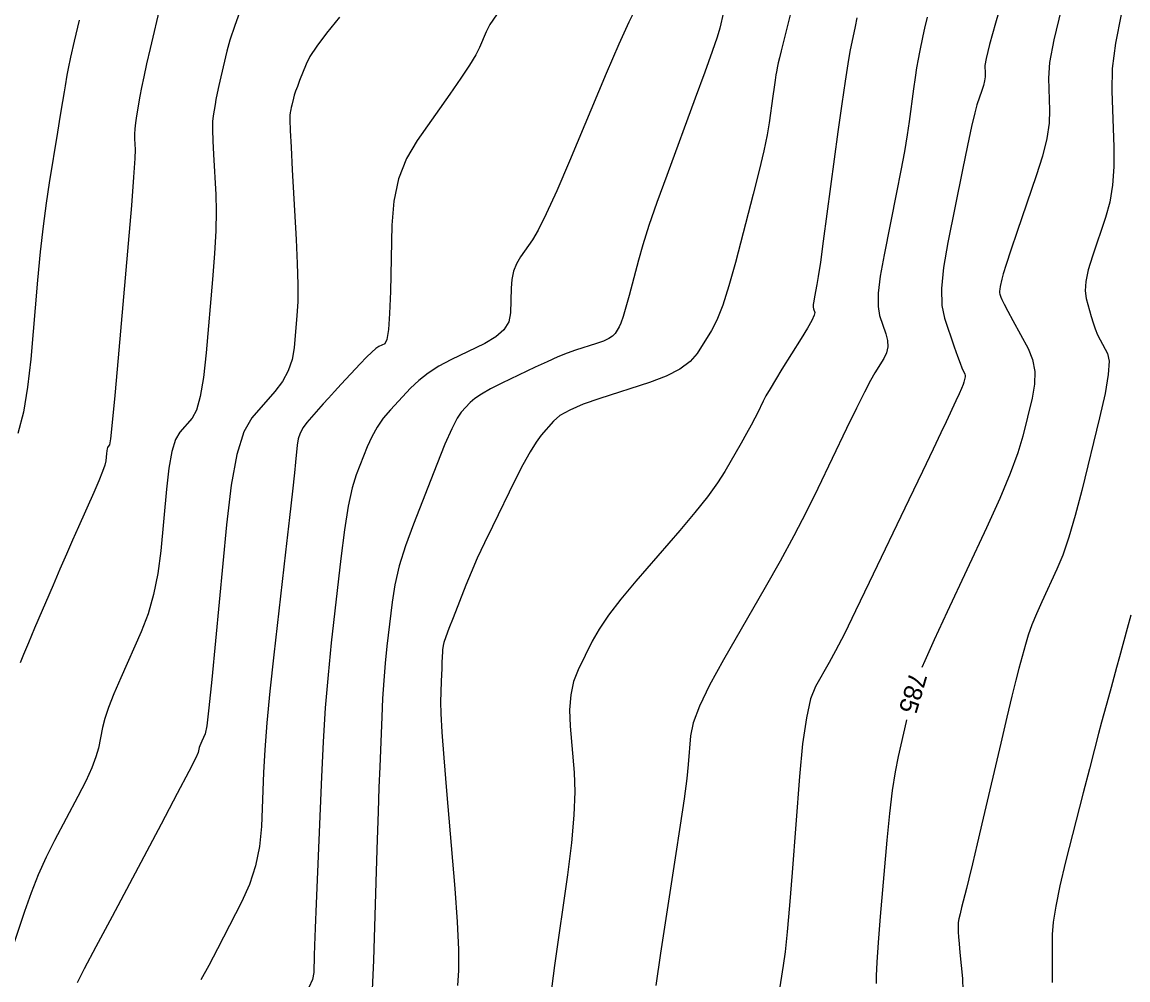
# Model space of a CAD drawing. Extents: x 2082232 to 2083549, y 592624 to 593832.
# Drawn here: x 2082963.13 to 2083005.71, y 593282.87 to 593319.73 of the extents above; entities that cross this region are included whole.
import ezdxf

# ---------------------------------------------------------------- set-up
doc = ezdxf.new("R2010")
doc.units = 0
doc.layers.add('DT_X_Contour_Major', color=7, linetype='Continuous')
doc.layers.add('DT_X_Contour_Minor', color=7, linetype='Continuous')

msp = doc.modelspace()

# ---------------------------------------------------------------- linework, layer by layer
at = {"layer": 'DT_X_Contour_Major'}
for points in [[(2082968.457, 593320.417), (2082968.061, 593318.725), (2082967.925, 593318.134), (2082967.815, 593317.63), (2082967.729, 593317.214), (2082967.669, 593316.885), (2082967.542, 593316.126), (2082967.502, 593315.857), (2082967.475, 593315.62), (2082967.463, 593315.416), (2082967.464, 593315.245), (2082967.488, 593314.83), (2082967.477, 593314.487), (2082967.429, 593313.771), (2082967.342, 593312.681), (2082967.216, 593311.216), (2082966.832, 593306.812), (2082966.703, 593305.364), (2082966.605, 593304.323), (2082966.537, 593303.688), (2082966.5, 593303.46), (2082966.443, 593303.395), (2082966.423, 593303.36), (2082966.406, 593303.304), (2082966.392, 593303.227), (2082966.38, 593303.129), (2082966.353, 593302.84), (2082966.317, 593302.683), (2082966.228, 593302.429), (2082966.087, 593302.078), (2082965.893, 593301.63), (2082965.306, 593300.304), (2082965.08, 593299.792), (2082964.842, 593299.247), (2082964.592, 593298.671), (2082964.33, 593298.063), (2082963.616, 593296.399), (2082963.375, 593295.835), (2082963.189, 593295.393), (2082963.058, 593295.071)], [(2083003.145, 593320.222), (2083002.859, 593319.058), (2083002.694, 593318.176), (2083002.651, 593317.574), (2083002.699, 593316.345), (2083002.68, 593315.841), (2083002.588, 593315.252), (2083002.423, 593314.576), (2083002.184, 593313.814), (2083001.451, 593311.669), (2083001.207, 593310.952), (2083001.027, 593310.408), (2083000.911, 593310.039), (2083000.857, 593309.845), (2083000.8, 593309.558), (2083000.783, 593309.458), (2083000.775, 593309.375), (2083000.776, 593309.309), (2083000.786, 593309.258), (2083000.825, 593309.145), (2083000.865, 593309.058), (2083000.956, 593308.88), (2083001.097, 593308.611), (2083001.289, 593308.251), (2083001.868, 593307.172), (2083002.041, 593306.749), (2083002.126, 593306.289), (2083002.123, 593305.793), (2083002.032, 593305.26), (2083001.67, 593303.791), (2083001.481, 593303.157), (2083001.184, 593302.358), (2083000.779, 593301.393), (2083000.267, 593300.263), (2082998.759, 593297.03), (2082998.26, 593295.954), (2082997.894, 593295.153), (2082997.779, 593294.89)], [(2082990.148, 593320.118), (2082989.995, 593319.503), (2082989.893, 593319.161), (2082989.703, 593318.598), (2082989.424, 593317.813), (2082989.056, 593316.807), (2082987.956, 593313.829), (2082987.579, 593312.788), (2082987.271, 593311.899), (2082987.034, 593311.161), (2082986.866, 593310.575), (2082986.511, 593309.215), (2082986.387, 593308.756), (2082986.282, 593308.401), (2082986.194, 593308.15), (2082986.125, 593308.002), (2082985.964, 593307.747), (2082985.874, 593307.651), (2082985.724, 593307.554), (2082985.515, 593307.458), (2082985.246, 593307.362), (2082984.449, 593307.104), (2082984.128, 593306.991), (2082983.761, 593306.844), (2082983.348, 593306.663), (2082982.891, 593306.449), (2082981.609, 593305.832), (2082981.172, 593305.612), (2082980.823, 593305.415), (2082980.561, 593305.241), (2082980.387, 593305.089), (2082980.04, 593304.716), (2082979.883, 593304.485), (2082979.675, 593304.074), (2082979.414, 593303.483), (2082979.102, 593302.711), (2082978.199, 593300.411), (2082977.894, 593299.577), (2082977.655, 593298.799), (2082977.483, 593298.076), (2082977.377, 593297.409), (2082977.184, 593295.706), (2082977.117, 593295.057), (2082977.061, 593294.388), (2082977.015, 593293.698), (2082976.981, 593292.987), (2082976.904, 593291.064), (2082976.874, 593290.272), (2082976.841, 593289.34), (2082976.805, 593288.267), (2082976.767, 593287.053), (2082976.66, 593283.627), (2082976.611, 593282.486)], [(2082997.194, 593292.878), (2082997.178, 593292.812), (2082996.863, 593291.461), (2082996.748, 593290.88), (2082996.638, 593290.15), (2082996.533, 593289.27), (2082996.434, 593288.241), (2082996.177, 593285.299), (2082996.095, 593284.31), (2082996.042, 593283.553), (2082996.017, 593283.026), (2082996.02, 593282.729)]]:
    msp.add_lwpolyline(points, dxfattribs=at)
at = {"layer": 'DT_X_Contour_Minor'}
for points in [[(2083000.941, 593320.808), (2083000.618, 593319.698), (2083000.388, 593318.872), (2083000.252, 593318.329), (2083000.21, 593318.069), (2083000.222, 593317.753), (2083000.217, 593317.624), (2083000.194, 593317.473), (2083000.151, 593317.299), (2083000.09, 593317.104), (2082999.902, 593316.553), (2082999.814, 593316.241), (2082999.691, 593315.719), (2082999.533, 593314.988), (2082999.341, 593314.046), (2082998.781, 593311.254), (2082998.616, 593310.287), (2082998.538, 593309.478), (2082998.549, 593308.829), (2082998.648, 593308.338), (2082999.029, 593307.24), (2082999.157, 593306.875), (2082999.255, 593306.602), (2082999.323, 593306.422), (2082999.361, 593306.334), (2082999.421, 593306.222), (2082999.439, 593306.178), (2082999.447, 593306.13), (2082999.447, 593306.078), (2082999.438, 593306.023), (2082999.4, 593305.871), (2082999.37, 593305.783), (2082999.308, 593305.633), (2082999.215, 593305.423), (2082999.089, 593305.15), (2082998.712, 593304.342), (2082998.517, 593303.928), (2082998.214, 593303.29), (2082997.802, 593302.429), (2082997.283, 593301.345), (2082995.756, 593298.156), (2082995.229, 593297.066), (2082994.797, 593296.19), (2082994.458, 593295.527), (2082994.213, 593295.077), (2082993.683, 593294.16), (2082993.496, 593293.685), (2082993.332, 593292.95), (2082993.19, 593291.953), (2082993.071, 593290.696), (2082992.784, 593286.994), (2082992.681, 593285.729), (2082992.591, 593284.712), (2082992.511, 593283.941), (2082992.443, 593283.418), (2082992.278, 593282.351)], [(2082971.57, 593320.287), (2082971.322, 593319.601), (2082971.138, 593319.043), (2082971.02, 593318.612), (2082970.791, 593317.633), (2082970.713, 593317.291), (2082970.649, 593317), (2082970.599, 593316.759), (2082970.564, 593316.569), (2082970.491, 593316.13), (2082970.471, 593315.913), (2082970.466, 593315.593), (2082970.476, 593315.17), (2082970.501, 593314.643), (2082970.587, 593313.101), (2082970.603, 593312.462), (2082970.589, 593311.704), (2082970.543, 593310.826), (2082970.466, 593309.828), (2082970.22, 593307.007), (2082970.117, 593306.057), (2082969.993, 593305.32), (2082969.848, 593304.797), (2082969.681, 593304.488), (2082969.209, 593303.949), (2082969.044, 593303.661), (2082968.903, 593303.2), (2082968.785, 593302.566), (2082968.69, 593301.759), (2082968.47, 593299.376), (2082968.361, 593298.512), (2082968.199, 593297.705), (2082967.985, 593296.956), (2082967.718, 593296.265), (2082966.936, 593294.498), (2082966.671, 593293.881), (2082966.466, 593293.356), (2082966.319, 593292.922), (2082966.23, 593292.579), (2082966.072, 593291.785), (2082965.977, 593291.446), (2082965.814, 593291.022), (2082965.581, 593290.514), (2082965.279, 593289.922), (2082964.382, 593288.231), (2082964.057, 593287.584), (2082963.755, 593286.912), (2082963.476, 593286.215), (2082963.22, 593285.492), (2082962.568, 593283.532)], [(2082986.776, 593320.303), (2082986.495, 593319.732), (2082986.113, 593318.882), (2082985.63, 593317.755), (2082984.207, 593314.38), (2082983.718, 593313.241), (2082983.319, 593312.358), (2082983.009, 593311.728), (2082982.79, 593311.354), (2082982.325, 593310.695), (2082982.172, 593310.434), (2082982.06, 593310.146), (2082981.99, 593309.832), (2082981.961, 593309.49), (2082981.942, 593308.543), (2082981.874, 593308.203), (2082981.686, 593307.893), (2082981.378, 593307.613), (2082980.949, 593307.362), (2082979.646, 593306.735), (2082979.182, 593306.49), (2082978.768, 593306.226), (2082978.404, 593305.943), (2082978.089, 593305.641), (2082977.315, 593304.81), (2082977.042, 593304.487), (2082976.802, 593304.141), (2082976.594, 593303.773), (2082976.42, 593303.382), (2082975.999, 593302.31), (2082975.844, 593301.807), (2082975.693, 593301.101), (2082975.548, 593300.192), (2082975.408, 593299.08), (2082975.04, 593295.845), (2082974.913, 593294.612), (2082974.806, 593293.341), (2082974.721, 593292.03), (2082974.656, 593290.68), (2082974.51, 593287.028), (2082974.461, 593285.799), (2082974.424, 593284.852), (2082974.398, 593284.186), (2082974.385, 593283.802), (2082974.365, 593283.152), (2082974.314, 593282.886), (2082974.177, 593282.576)], [(2082965.331, 593319.816), (2082965.143, 593319.007), (2082965.002, 593318.384), (2082964.906, 593317.947), (2082964.857, 593317.696), (2082964.787, 593317.276), (2082964.748, 593317.046), (2082964.687, 593316.674), (2082964.602, 593316.158), (2082964.493, 593315.498), (2082964.172, 593313.549), (2082964.054, 593312.766), (2082963.942, 593311.881), (2082963.834, 593310.893), (2082963.732, 593309.802), (2082963.467, 593306.756), (2082963.346, 593305.677), (2082963.181, 593304.724), (2082962.972, 593303.897)], [(2082975.349, 593319.928), (2082974.859, 593319.313), (2082974.482, 593318.806), (2082974.218, 593318.406), (2082974.067, 593318.115), (2082973.817, 593317.481), (2082973.732, 593317.26), (2082973.665, 593317.075), (2082973.615, 593316.923), (2082973.583, 593316.807), (2082973.521, 593316.541), (2082973.5, 593316.449), (2082973.482, 593316.37), (2082973.469, 593316.304), (2082973.459, 593316.253), (2082973.44, 593316.134), (2082973.44, 593315.97), (2082973.456, 593315.566), (2082973.489, 593314.924), (2082973.537, 593314.042), (2082973.686, 593311.371), (2082973.73, 593310.437), (2082973.749, 593309.637), (2082973.745, 593308.971), (2082973.716, 593308.44), (2082973.608, 593307.202), (2082973.531, 593306.749), (2082973.381, 593306.316), (2082973.158, 593305.905), (2082972.862, 593305.515), (2082971.976, 593304.503), (2082971.666, 593303.962), (2082971.4, 593303.095), (2082971.178, 593301.904), (2082971, 593300.388), (2082970.586, 593295.912), (2082970.444, 593294.43), (2082970.329, 593293.341), (2082970.242, 593292.645), (2082970.181, 593292.343), (2082970.055, 593292.059), (2082970.013, 593291.96), (2082969.98, 593291.875), (2082969.956, 593291.806), (2082969.942, 593291.751), (2082969.917, 593291.623), (2082969.82, 593291.415), (2082969.549, 593290.885), (2082969.103, 593290.035), (2082968.483, 593288.863), (2082966.597, 593285.31), (2082965.977, 593284.137), (2082965.528, 593283.285), (2082965.252, 593282.752)], [(2082981.405, 593320.019), (2082981.148, 593319.64), (2082980.998, 593319.362), (2082980.743, 593318.758), (2082980.601, 593318.476), (2082980.364, 593318.083), (2082980.033, 593317.58), (2082979.608, 593316.967), (2082978.35, 593315.183), (2082977.935, 593314.478), (2082977.632, 593313.699), (2082977.443, 593312.848), (2082977.366, 593311.924), (2082977.313, 593309.362), (2082977.284, 593308.516), (2082977.239, 593307.9), (2082977.177, 593307.513), (2082977.098, 593307.356), (2082976.864, 593307.244), (2082976.754, 593307.171), (2082976.597, 593307.035), (2082976.394, 593306.836), (2082976.145, 593306.575), (2082975.42, 593305.796), (2082975.162, 593305.516), (2082974.929, 593305.262), (2082974.723, 593305.034), (2082974.544, 593304.831), (2082974.099, 593304.324), (2082973.951, 593304.127), (2082973.838, 593303.915), (2082973.761, 593303.69), (2082973.721, 593303.45), (2082973.66, 593302.791), (2082973.619, 593302.389), (2082973.541, 593301.678), (2082973.427, 593300.659), (2082973.277, 593299.33), (2082972.828, 593295.375), (2082972.677, 593293.98), (2082972.56, 593292.76), (2082972.477, 593291.716), (2082972.429, 593290.847), (2082972.346, 593288.764), (2082972.275, 593287.996), (2082972.124, 593287.255), (2082971.895, 593286.541), (2082971.586, 593285.854), (2082970.656, 593284.059), (2082970.321, 593283.423), (2082970.011, 593282.865)], [(2082992.704, 593320.013), (2082992.448, 593318.983), (2082992.362, 593318.634), (2082992.296, 593318.361), (2082992.249, 593318.164), (2082992.222, 593318.043), (2082992.177, 593317.821), (2082992.156, 593317.7), (2082992.126, 593317.503), (2082992.088, 593317.231), (2082992.04, 593316.882), (2082991.903, 593315.852), (2082991.825, 593315.391), (2082991.697, 593314.78), (2082991.517, 593314.019), (2082991.286, 593313.109), (2082990.602, 593310.482), (2082990.351, 593309.58), (2082990.114, 593308.841), (2082989.889, 593308.267), (2082989.676, 593307.857), (2082989.127, 593306.982), (2082988.857, 593306.667), (2082988.461, 593306.375), (2082987.937, 593306.108), (2082987.286, 593305.865), (2082985.381, 593305.25), (2082984.734, 593305.022), (2082984.221, 593304.801), (2082983.842, 593304.586), (2082983.597, 593304.377), (2082983.122, 593303.828), (2082982.925, 593303.564), (2082982.692, 593303.187), (2082982.421, 593302.696), (2082982.113, 593302.09), (2082981.242, 593300.322), (2082980.934, 593299.683), (2082980.661, 593299.093), (2082980.423, 593298.551), (2082980.221, 593298.058), (2082979.73, 593296.806), (2082979.568, 593296.387), (2082979.45, 593296.07), (2082979.376, 593295.854), (2082979.347, 593295.739), (2082979.327, 593295.568), (2082979.32, 593295.502), (2082979.315, 593295.435), (2082979.31, 593295.365), (2082979.307, 593295.294), (2082979.299, 593295.1), (2082979.295, 593294.999), (2082979.29, 593294.841), (2082979.283, 593294.627), (2082979.275, 593294.355), (2082979.25, 593293.555), (2082979.256, 593293.116), (2082979.296, 593292.401), (2082979.367, 593291.408), (2082979.471, 593290.138), (2082979.792, 593286.383), (2082979.889, 593285.094), (2082979.939, 593284.04), (2082979.943, 593283.224), (2082979.9, 593282.644)], [(2082995.275, 593319.896), (2082995.207, 593319.566), (2082995.012, 593318.6), (2082994.927, 593318.135), (2082994.822, 593317.465), (2082994.696, 593316.59), (2082994.549, 593315.51), (2082994.127, 593312.355), (2082993.984, 593311.298), (2082993.872, 593310.492), (2082993.791, 593309.936), (2082993.739, 593309.632), (2082993.644, 593309.154), (2082993.615, 593308.991), (2082993.599, 593308.86), (2082993.597, 593308.759), (2082993.609, 593308.691), (2082993.658, 593308.55), (2082993.639, 593308.448), (2082993.546, 593308.249), (2082993.379, 593307.951), (2082993.137, 593307.557), (2082992.393, 593306.374), (2082992.139, 593305.964), (2082991.934, 593305.622), (2082991.777, 593305.348), (2082991.67, 593305.142), (2082991.451, 593304.683), (2082991.349, 593304.482), (2082991.21, 593304.222), (2082991.032, 593303.903), (2082990.816, 593303.526), (2082990.19, 593302.441), (2082989.906, 593301.994), (2082989.521, 593301.465), (2082989.038, 593300.855), (2082988.455, 593300.163), (2082986.767, 593298.21), (2082986.188, 593297.517), (2082985.715, 593296.903), (2082985.349, 593296.367), (2082985.09, 593295.909), (2082984.54, 593294.794), (2082984.367, 593294.345), (2082984.26, 593293.834), (2082984.218, 593293.262), (2082984.242, 593292.628), (2082984.393, 593290.854), (2082984.42, 593290.109), (2082984.385, 593289.202), (2082984.29, 593288.135), (2082984.133, 593286.906), (2082983.636, 593283.416), (2082983.465, 593282.124)], [(2082997.982, 593319.923), (2082997.879, 593319.508), (2082997.812, 593319.21), (2082997.683, 593318.573), (2082997.632, 593318.306), (2082997.579, 593317.981), (2082997.521, 593317.599), (2082997.461, 593317.16), (2082997.294, 593315.912), (2082997.217, 593315.39), (2082997.11, 593314.76), (2082996.974, 593314.022), (2082996.808, 593313.177), (2082996.328, 593310.778), (2082996.181, 593309.957), (2082996.103, 593309.295), (2082996.093, 593308.792), (2082996.152, 593308.447), (2082996.398, 593307.738), (2082996.463, 593307.479), (2082996.471, 593307.235), (2082996.424, 593307.005), (2082996.321, 593306.79), (2082995.972, 593306.234), (2082995.806, 593305.944), (2082995.569, 593305.49), (2082995.261, 593304.871), (2082994.882, 593304.088), (2082993.777, 593301.782), (2082993.339, 593300.894), (2082992.854, 593299.962), (2082992.322, 593298.986), (2082991.743, 593297.964), (2082990.136, 593295.181), (2082989.605, 593294.216), (2082989.216, 593293.407), (2082988.97, 593292.756), (2082988.866, 593292.261), (2082988.78, 593291.151), (2082988.725, 593290.615), (2082988.624, 593289.839), (2082988.478, 593288.822), (2082988.287, 593287.564), (2082987.715, 593283.891), (2082987.531, 593282.644)], [(2083005.459, 593320.026), (2083005.234, 593318.925), (2083005.112, 593317.943), (2083005.092, 593317.08), (2083005.175, 593314.937), (2083005.179, 593314.164), (2083005.127, 593313.453), (2083005.019, 593312.802), (2083004.856, 593312.213), (2083004.346, 593310.722), (2083004.188, 593310.201), (2083004.095, 593309.755), (2083004.068, 593309.385), (2083004.107, 593309.09), (2083004.298, 593308.404), (2083004.373, 593308.155), (2083004.457, 593307.921), (2083004.55, 593307.702), (2083004.651, 593307.499), (2083004.93, 593306.978), (2083004.99, 593306.677), (2083004.959, 593306.163), (2083004.837, 593305.436), (2083004.626, 593304.497), (2083003.94, 593301.71), (2083003.687, 593300.737), (2083003.444, 593299.906), (2083003.209, 593299.218), (2083002.984, 593298.674), (2083002.395, 593297.412), (2083002.19, 593296.954), (2083002.017, 593296.528), (2083001.875, 593296.134), (2083001.765, 593295.772), (2083001.512, 593294.847), (2083001.398, 593294.408), (2083001.244, 593293.784), (2083001.05, 593292.976), (2083000.817, 593291.983), (2083000.142, 593289.09), (2082999.912, 593288.107), (2082999.728, 593287.327), (2082999.59, 593286.751), (2082999.498, 593286.378), (2082999.313, 593285.655), (2082999.253, 593285.409), (2082999.209, 593285.215), (2082999.183, 593285.072), (2082999.174, 593284.981), (2082999.173, 593284.806), (2082999.177, 593284.701), (2082999.191, 593284.519), (2082999.214, 593284.258), (2082999.247, 593283.92), (2082999.348, 593282.912), (2082999.364, 593282.46)], [(2083005.826, 593296.901), (2083005.692, 593296.395), (2083005.39, 593295.298), (2083005.279, 593294.893), (2083005.171, 593294.5), (2083005.067, 593294.119), (2083004.966, 593293.751), (2083004.703, 593292.787), (2083004.585, 593292.345), (2083004.428, 593291.745), (2083004.232, 593290.985), (2083003.996, 593290.066), (2083003.317, 593287.403), (2083003.094, 593286.48), (2083002.934, 593285.708), (2083002.837, 593285.087), (2083002.802, 593284.616), (2083002.796, 593283.564), (2083002.793, 593283.212), (2083002.792, 593282.947), (2083002.793, 593282.767)]]:
    msp.add_lwpolyline(points, dxfattribs=at)

# ---------------------------------------------------------------- texts
at = {"layer": 'DT_X_Contour_Major'}
msp.add_text('785', height=0.7, rotation=253.7883, dxfattribs=at).set_placement((2082997.322, 593294.757))

doc.saveas('drawing.dxf')
